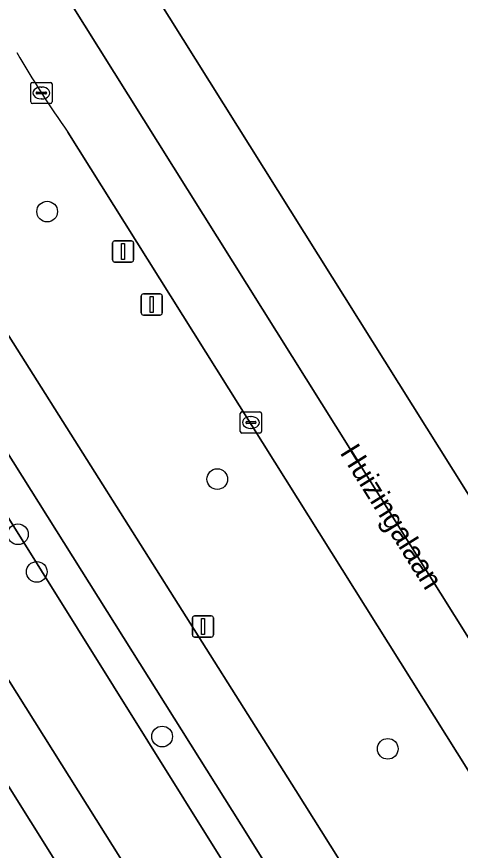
# Model space of a CAD drawing. Extents: x 159352 to 160617, y 385888 to 387323.
# Drawn here: x 160435.1 to 160456.04, y 386675.81 to 386715.19 of the extents above; entities that cross this region are included whole.
import ezdxf

# ---------------------------------------------------------------- set-up
doc = ezdxf.new("R2010")
doc.units = 0
for name, color, linetype in [('IMGEO_Berm_groen', 7, 'Continuous'), ('IMGEO_Boom', 7, 'Continuous'), ('IMGEO_Fietspad_gesloten', 7, 'Continuous'), ('IMGEO_Kolk', 7, 'Continuous'), ('IMGEO_Lichtmast', 7, 'Continuous'), ('IMGEO_Openbare_ruimte_label', 7, 'Continuous'), ('IMGEO_OVBaan_gesloten', 7, 'Continuous'), ('IMGEO_Rijbaan_lokaal_open', 7, 'Continuous'), ('IMGEO_Rijbaan_regionaal_gesloten', 7, 'Continuous'), ('IMGEO_Sirene', 7, 'Continuous'), ('IMGEO_Voetpad_open', 7, 'Continuous')]:
    doc.layers.add(name, color=color, linetype=linetype)

msp = doc.modelspace()

# ---------------------------------------------------------------- linework, layer by layer
at = {"layer": 'IMGEO_Berm_groen'}
for points in [[(160373.314, 386825.296), (160388.475, 386801.004), (160407.471, 386770.714), (160421.847, 386747.807), (160467.213, 386675.403), (160505.396, 386614.482), (160536.623, 386564.712), (160560.344, 386526.923)], [(160420.708, 386721.612), (160424.445, 386716.023), (160428.475, 386709.998), (160435.309, 386699.176), (160446.206, 386681.921), (160448.283, 386678.631), (160458.083, 386663.01), (160467.355, 386648.229), (160472.115, 386640.642), (160477.808, 386631.524), (160488.745, 386614.006), (160499.488, 386596.8), (160508.016, 386583.091), (160518.163, 386566.967), (160554.152, 386509.544)], [(160427.39, 386706.135), (160420.391, 386716.727), (160420.351, 386716.693), (160421.201, 386713.155), (160466.471, 386640.614)], [(160421.201, 386713.155), (160423.427, 386703.885), (160424.277, 386700.434), (160425.29, 386698.852), (160447.036, 386664.227), (160463.257, 386638.696), (160463.508, 386638.848), (160464.743, 386639.505), (160466.261, 386640.457)], [(160466.471, 386640.614), (160421.201, 386713.155)], [(160520.931, 386575.203), (160518.551, 386579.812), (160515.141, 386585.872), (160514.871, 386586.341), (160437.52, 386709.733)], [(160466.983, 386642.961), (160466.961, 386642.997), (160466.542, 386643.684), (160445.703, 386677.016), (160427.39, 386706.135)]]:
    msp.add_lwpolyline(points, dxfattribs=at)
msp.add_arc((160478.617, 386738.871), 50.379, 210.2565, 215.3372, dxfattribs=at)
at = {"layer": 'IMGEO_Boom'}
for centre in [(160436.54, 386705.979), (160444.57, 386693.343), (160435.162, 386690.737), (160436.05, 386688.962), (160441.967, 386681.185), (160452.62, 386680.604)]:
    msp.add_circle(centre, 0.489, dxfattribs=at)
at = {"layer": 'IMGEO_Fietspad_gesloten'}
for points in [[(160448.283, 386678.631), (160446.206, 386681.921), (160435.309, 386699.176), (160428.475, 386709.998), (160424.445, 386716.023), (160420.708, 386721.612)], [(160417.582, 386721.174), (160420.391, 386716.727), (160427.39, 386706.135), (160445.703, 386677.016), (160466.542, 386643.684), (160466.961, 386642.997), (160466.983, 386642.961), (160470.424, 386637.489), (160470.596, 386637.215), (160505.208, 386581.84), (160507.03, 386578.936), (160513.572, 386568.513), (160515.271, 386565.845), (160551.161, 386508.57)], [(160554.152, 386509.544), (160518.163, 386566.967), (160508.016, 386583.091), (160499.488, 386596.8), (160488.745, 386614.006), (160477.808, 386631.524), (160472.115, 386640.642), (160467.355, 386648.229), (160458.083, 386663.01), (160448.283, 386678.631)]]:
    msp.add_lwpolyline(points, dxfattribs=at)
at = {"layer": 'IMGEO_Kolk'}
for p, q in [((160435.768, 386711.157), (160435.768, 386712.009)), ((160435.843, 386712.083), (160436.695, 386712.083)), ((160436.256, 386711.863), (160436.281, 386711.863)), ((160436.769, 386712.009), (160436.769, 386711.157)), ((160436.027, 386711.577), (160436.027, 386711.589)), ((160436.465, 386711.54), (160436.067, 386711.54)), ((160436.07, 386711.626), (160436.468, 386711.626)), ((160436.511, 386711.589), (160436.511, 386711.577)), ((160436.695, 386711.083), (160435.843, 386711.083)), ((160436.279, 386711.303), (160436.254, 386711.303)), ((160445.657, 386695.592), (160445.657, 386696.444)), ((160445.732, 386696.518), (160446.584, 386696.518)), ((160446.658, 386696.444), (160446.658, 386695.592)), ((160445.916, 386696.012), (160445.916, 386696.024)), ((160445.959, 386696.061), (160446.357, 386696.061)), ((160446.145, 386696.298), (160446.17, 386696.298)), ((160446.4, 386696.024), (160446.4, 386696.012)), ((160446.354, 386695.975), (160445.956, 386695.975)), ((160446.168, 386695.738), (160446.143, 386695.738)), ((160446.584, 386695.518), (160445.732, 386695.518))]:
    msp.add_line(p, q, dxfattribs=at)
for points in [[(160435.768, 386711.157), (160435.768, 386712.009)], [(160435.843, 386712.083), (160436.695, 386712.083)], [(160436.769, 386712.009), (160436.769, 386711.157)], [(160436.695, 386711.083), (160435.843, 386711.083)], [(160445.657, 386695.592), (160445.657, 386696.444)], [(160445.732, 386696.518), (160446.584, 386696.518)], [(160446.658, 386696.444), (160446.658, 386695.592)], [(160446.584, 386695.518), (160445.732, 386695.518)]]:
    msp.add_lwpolyline(points, dxfattribs=at)
for centre, radius, start, end in [((160435.845, 386712.007), 0.0765, 91.552, 178.448), ((160435.845, 386712.007), 0.0765, 91.552, 178.448), ((160436.693, 386712.007), 0.0765, 1.552, 88.448), ((160436.693, 386712.007), 0.0765, 1.552, 88.448), ((160436.067, 386711.586), 0.0403, 85.8775, 175.7526), ((160436.064, 386711.576), 0.0366, 178.938, 274.7102), ((160436.468, 386711.583), 0.043, 264.8664, 352.4533), ((160436.472, 386711.588), 0.0386, 1.7309, 96.639), ((160435.845, 386711.159), 0.0765, 181.552, 268.448), ((160435.845, 386711.159), 0.0765, 181.552, 268.448), ((160436.693, 386711.159), 0.0765, 271.552, 358.448), ((160436.693, 386711.159), 0.0765, 271.552, 358.448), ((160445.734, 386696.442), 0.0765, 91.552, 178.448), ((160445.734, 386696.442), 0.0765, 91.552, 178.448), ((160446.582, 386696.442), 0.0765, 1.552, 88.448), ((160446.582, 386696.442), 0.0765, 1.552, 88.448), ((160445.956, 386696.021), 0.0403, 85.8775, 175.7526), ((160445.953, 386696.011), 0.0366, 178.938, 274.7102), ((160446.357, 386696.018), 0.043, 264.8664, 352.4533), ((160446.361, 386696.023), 0.0386, 1.7309, 96.639), ((160445.734, 386695.594), 0.0765, 181.552, 268.448), ((160445.734, 386695.594), 0.0765, 181.552, 268.448), ((160446.582, 386695.594), 0.0765, 271.552, 358.448), ((160446.582, 386695.594), 0.0765, 271.552, 358.448)]:
    msp.add_arc(centre, radius, start, end, dxfattribs=at)
for centre, major_axis, ratio, start_param, end_param in [((160436.255, 386711.583), (-0.387, 0.002), 0.722429, 4.712389, 7.853982), ((160436.28, 386711.583), (-0.39, 0.002), 0.717154, 1.570796, 4.712389), ((160446.144, 386696.018), (-0.387, 0.002), 0.722429, 4.712389, 7.853982), ((160446.169, 386696.018), (-0.39, 0.002), 0.717154, 1.570796, 4.712389)]:
    msp.add_ellipse(centre, major_axis=major_axis, ratio=ratio, start_param=start_param, end_param=end_param, dxfattribs=at)
at = {"layer": 'IMGEO_Lichtmast'}
for p, q in [((160440.98, 386701.193), (160440.98, 386701.993)), ((160440.98, 386701.993), (160440.98, 386701.193)), ((160441.08, 386702.093), (160441.87, 386702.093)), ((160441.87, 386702.093), (160441.08, 386702.093)), ((160441.97, 386701.993), (160441.97, 386701.193)), ((160441.97, 386701.193), (160441.97, 386701.993)), ((160441.87, 386701.093), (160441.08, 386701.093)), ((160441.08, 386701.093), (160441.87, 386701.093)), ((160443.4, 386685.984), (160443.4, 386686.784)), ((160443.4, 386686.784), (160443.4, 386685.984)), ((160443.5, 386686.884), (160444.29, 386686.884)), ((160444.29, 386686.884), (160443.5, 386686.884)), ((160444.39, 386686.784), (160444.39, 386685.984)), ((160444.39, 386685.984), (160444.39, 386686.784)), ((160444.29, 386685.884), (160443.5, 386685.884)), ((160443.5, 386685.884), (160444.29, 386685.884))]:
    msp.add_line(p, q, dxfattribs=at)
for points in [[(160441.4, 386701.968), (160441.55, 386701.968), (160441.55, 386701.218), (160441.4, 386701.218), (160441.4, 386701.968)], [(160443.82, 386686.759), (160443.97, 386686.759), (160443.97, 386686.009), (160443.82, 386686.009), (160443.82, 386686.759)]]:
    msp.add_lwpolyline(points, dxfattribs=at)
for centre, start, end in [((160441.08, 386701.993), 90, 180), ((160441.08, 386701.993), 90, 180), ((160441.87, 386701.993), 0, 90), ((160441.87, 386701.993), 360, 90), ((160441.08, 386701.193), 180, 270), ((160441.08, 386701.193), 180, 270), ((160441.87, 386701.193), 270, 0), ((160441.87, 386701.193), 270, 0), ((160443.5, 386686.784), 90, 180), ((160443.5, 386686.784), 90, 180), ((160444.29, 386686.784), 0, 90), ((160444.29, 386686.784), 360, 90), ((160443.5, 386685.984), 180, 270), ((160443.5, 386685.984), 180, 270), ((160444.29, 386685.984), 270, 0), ((160444.29, 386685.984), 270, 0)]:
    msp.add_arc(centre, 0.1, start, end, dxfattribs=at)
at = {"layer": 'IMGEO_OVBaan_gesloten'}
msp.add_lwpolyline([(160421.847, 386747.807), (160407.471, 386770.714), (160388.475, 386801.004), (160373.314, 386825.296), (160371.701, 386827.883), (160371.554, 386828.239), (160368.591, 386826.266), (160370.205, 386823.679), (160385.659, 386798.908), (160404.614, 386768.865), (160418.85, 386746.221), (160418.678, 386746.108), (160464.17, 386673.493), (160502.351, 386612.565), (160505.396, 386614.482), (160467.213, 386675.403)], close=True, dxfattribs=at)
at = {"layer": 'IMGEO_Rijbaan_lokaal_open'}
msp.add_lwpolyline([(160424.954, 386694.408), (160420.553, 386700.768), (160418.739, 386703.389), (160411.841, 386711.793), (160405.156, 386719.94), (160399.866, 386715.626), (160410.25, 386703.402), (160412.636, 386700.148), (160414.216, 386698.04), (160416.169, 386695.392), (160422.504, 386685.407), (160434.527, 386666.14), (160436.298, 386663.32), (160440.016, 386657.4), (160442.48, 386653.478), (160448.421, 386657.103), (160438.514, 386672.774)], close=True, dxfattribs=at)
at = {"layer": 'IMGEO_Rijbaan_regionaal_gesloten'}
for points in [[(160557.597, 386524.567), (160533.575, 386562.77), (160502.351, 386612.565), (160464.17, 386673.493), (160418.678, 386746.108), (160416.979, 386744.991), (160415.682, 386746.478)], [(160437.52, 386709.733), (160514.871, 386586.341), (160515.141, 386585.872), (160518.551, 386579.812), (160520.931, 386575.203)]]:
    msp.add_lwpolyline(points, dxfattribs=at)
msp.add_arc((160478.617, 386738.871), 50.379, 210.2565, 215.3372, dxfattribs=at)
at = {"layer": 'IMGEO_Sirene'}
for p, q in [((160439.626, 386703.697), (160439.626, 386704.497)), ((160439.626, 386704.497), (160439.626, 386703.697)), ((160439.726, 386704.597), (160440.516, 386704.597)), ((160440.516, 386704.597), (160439.726, 386704.597)), ((160440.616, 386704.497), (160440.616, 386703.697)), ((160440.616, 386703.697), (160440.616, 386704.497)), ((160440.516, 386703.597), (160439.726, 386703.597)), ((160439.726, 386703.597), (160440.516, 386703.597))]:
    msp.add_line(p, q, dxfattribs=at)
msp.add_lwpolyline([(160440.046, 386704.472), (160440.196, 386704.472), (160440.196, 386703.722), (160440.046, 386703.722), (160440.046, 386704.472)], dxfattribs=at)
for centre, start, end in [((160439.726, 386704.497), 90, 180), ((160439.726, 386704.497), 90, 180), ((160440.516, 386704.497), 0, 90), ((160440.516, 386704.497), 360, 90), ((160439.726, 386703.697), 180, 270), ((160439.726, 386703.697), 180, 270), ((160440.516, 386703.697), 270, 0), ((160440.516, 386703.697), 270, 0)]:
    msp.add_arc(centre, 0.1, start, end, dxfattribs=at)
at = {"layer": 'IMGEO_Voetpad_open'}
msp.add_lwpolyline([(160421.392, 386701.315), (160420.553, 386700.768), (160424.954, 386694.408), (160438.514, 386672.774), (160448.421, 386657.103), (160449.945, 386654.693), (160452.914, 386649.996), (160460.831, 386637.224), (160463.257, 386638.696), (160447.036, 386664.227), (160425.29, 386698.852)], dxfattribs=at)

# ---------------------------------------------------------------- texts
at = {"layer": 'IMGEO_Openbare_ruimte_label'}
msp.add_text('Huizingalaan', height=1, rotation=301.9568, dxfattribs=at).set_placement((160450.336, 386694.592))

doc.saveas('drawing.dxf')
